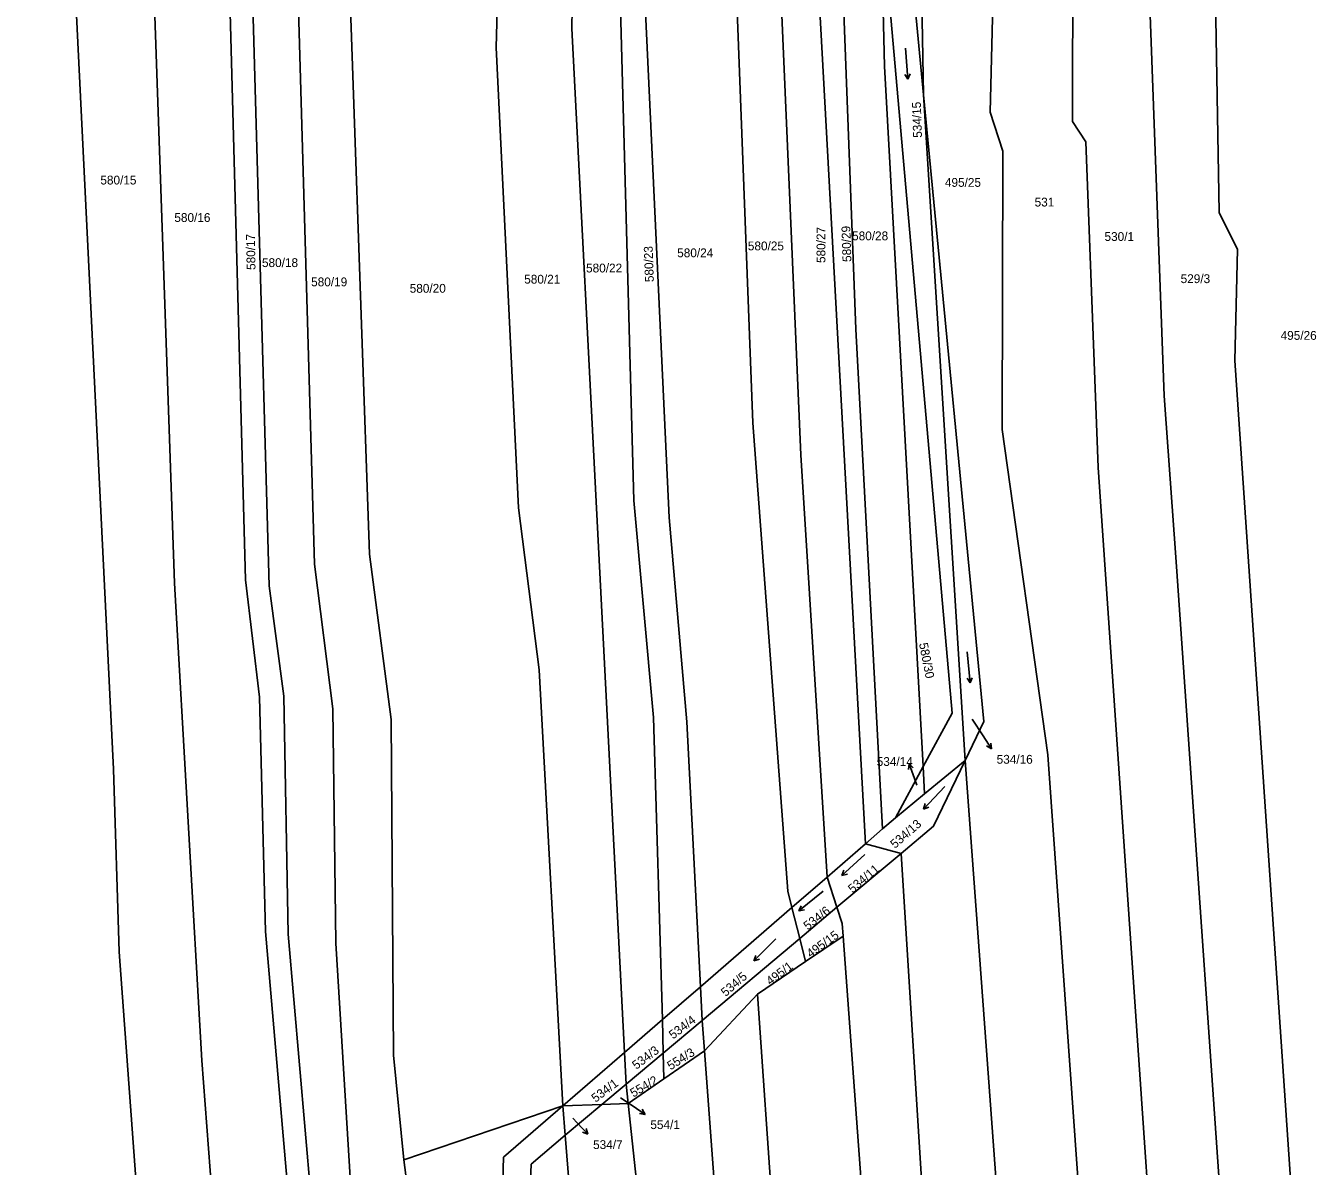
# Model space of a CAD drawing. Extents: x -755528 to -748832, y -1118122 to -1111095.
# Drawn here: x -751635.9 to -751387.3, y -1112860 to -1112640.2 of the extents above; entities that cross this region are included whole.
import ezdxf

# ---------------------------------------------------------------- set-up
doc = ezdxf.new("R2010")
doc.units = 0
for name, color, linetype in [('DZ_DO_PUPFL', 7, 'Continuous'), ('DZ_NAD_ZPF', 7, 'Continuous'), ('legenda barvy', 7, 'Continuous'), ('TZ_UMVŽST', 7, 'Continuous')]:
    doc.layers.add(name, color=color, linetype=linetype)

msp = doc.modelspace()

# ---------------------------------------------------------------- linework, layer by layer
at = {"layer": 'DZ_NAD_ZPF'}
for p, q in [((-751471.86, -1112561.07), (-751462.98, -1112653.52)), ((-751454.98, -1112781.77), (-751462.98, -1112653.52)), ((-751463.06, -1112782.97), (-751468.38, -1112792.81)), ((-751462.77, -1112788.19), (-751463.06, -1112782.97)), ((-751454.98, -1112781.77), (-751462.77, -1112788.19)), ((-751435.6, -1113044.55), (-751454.98, -1112781.77)), ((-751462.77, -1112788.19), (-751468.38, -1112792.81)), ((-751468.38, -1112792.81), (-751470.88, -1112794.97)), ((-751470.88, -1112794.97), (-751474.18, -1112797.83)), ((-751474.18, -1112797.83), (-751481.57, -1112804.24)), ((-751467.28, -1112799.68), (-751474.18, -1112797.83)), ((-751467.28, -1112799.68), (-751479.65, -1112810.06)), ((-751453.27, -1113023.48), (-751467.28, -1112799.68)), ((-751481.57, -1112804.24), (-751488.32, -1112810.09)), ((-751479.65, -1112810.06), (-751481.57, -1112804.24)), ((-751488.32, -1112810.09), (-751505.97, -1112825.38)), ((-751486.81, -1112816.07), (-751488.32, -1112810.09)), ((-751479.65, -1112810.06), (-751486.81, -1112816.07)), ((-751485.69, -1112820.54), (-751478.45, -1112815.63)), ((-751464.31, -1113008.85), (-751478.45, -1112815.63)), ((-751486.81, -1112816.07), (-751505.64, -1112831.87)), ((-751485.69, -1112820.54), (-751486.81, -1112816.07)), ((-751494.97, -1112826.83), (-751485.69, -1112820.54)), ((-751505.97, -1112825.38), (-751513.24, -1112831.68)), ((-751505.64, -1112831.87), (-751505.97, -1112825.38)), ((-751505.2, -1112837.7), (-751494.97, -1112826.83)), ((-751513.24, -1112831.68), (-751520.57, -1112838.03)), ((-751513.12, -1112838.15), (-751513.24, -1112831.68)), ((-751513.12, -1112838.15), (-751505.64, -1112831.87)), ((-751505.64, -1112831.87), (-751505.2, -1112837.7)), ((-751520.57, -1112838.03), (-751532.47, -1112848.34)), ((-751520.27, -1112844.15), (-751520.57, -1112838.03)), ((-751520.27, -1112844.15), (-751513.12, -1112838.15)), ((-751513.03, -1112843.14), (-751513.12, -1112838.15)), ((-751513.03, -1112843.14), (-751505.2, -1112837.7)), ((-751519.87, -1112847.89), (-751513.03, -1112843.14)), ((-751524.94, -1112848.07), (-751520.27, -1112844.15)), ((-751519.87, -1112847.89), (-751520.27, -1112844.15)), ((-751532.47, -1112848.34), (-751524.94, -1112848.07)), ((-751532.01, -1112854), (-751524.94, -1112848.07)), ((-751524.94, -1112848.07), (-751519.87, -1112847.89)), ((-751563.1, -1112858.73), (-751532.47, -1112848.34)), ((-751532.47, -1112848.34), (-751532.01, -1112854)), ((-751559.49, -1112885.29), (-751563.1, -1112858.73))]:
    msp.add_line(p, q, dxfattribs=at)
for points in [[(-751423.89, -1113060.24), (-751421.06, -1113029.34), (-751425.15, -1112976.25), (-751439.06, -1112780.72), (-751447.84, -1112718.02), (-751447.68, -1112664.41), (-751450.12, -1112656.87), (-751448.46, -1112589.45), (-751453.18, -1112493.05), (-751456.79, -1112477.06), (-751462.44, -1112380.26)], [(-751446.59, -1112407.86), (-751440.81, -1112489.66), (-751436.71, -1112540.31), (-751434.17, -1112594.51), (-751434.3, -1112658.66), (-751431.72, -1112662.61), (-751429.32, -1112725.35), (-751408.43, -1113030.31), (-751409.61, -1113075.14)], [(-751432.06, -1112407.66), (-751421.34, -1112582.18), (-751416.63, -1112711.52), (-751414.33, -1112743.51), (-751403.31, -1112901.66)], [(-751462.98, -1112653.52), (-751464.6, -1112562.76), (-751469.56, -1112466.9), (-751474.57, -1112410.17)], [(-751610.14, -1112974.32), (-751611.59, -1112905.24), (-751617.91, -1112818.67), (-751619.03, -1112783.43), (-751628.27, -1112594.98), (-751626.22, -1112558.35), (-751633.49, -1112556.27), (-751635.08, -1112521.07), (-751635.91, -1112498.19)], [(-751413.34, -1112504.93), (-751407.24, -1112605.14), (-751406, -1112676.21), (-751402.48, -1112683.33), (-751403, -1112704.74), (-751389.45, -1112903.97)], [(-751596.39, -1112976.77), (-751596.84, -1112907.42), (-751601.99, -1112839.56), (-751607.28, -1112747.61), (-751612.48, -1112597.48), (-751610.28, -1112563.18), (-751619.28, -1112560.15), (-751620.25, -1112540.22), (-751620.06, -1112505.65)], [(-751583.89, -1112980.11), (-751582.35, -1112934.95), (-751582.83, -1112894.95), (-751589.76, -1112814.71), (-751590.92, -1112769.59), (-751593.56, -1112746.98), (-751597.66, -1112597.35), (-751594.92, -1112572.4), (-751604.18, -1112566.56), (-751603.59, -1112524.51), (-751603.86, -1112509.95)], [(-751580.1, -1112981.12), (-751578.41, -1112926.09), (-751578.83, -1112890.75), (-751585.36, -1112815.23), (-751586.22, -1112769.41), (-751589.06, -1112748.14), (-751593.26, -1112597.53), (-751591.84, -1112574.06), (-751598.43, -1112566.25), (-751598.92, -1112511.26)], [(-751570.1, -1112983.8), (-751568.35, -1112957.76), (-751569.95, -1112891), (-751573.37, -1112863.18), (-751576.18, -1112816.96), (-751576.76, -1112771.83), (-751580.27, -1112743.96), (-751584.46, -1112599.18), (-751581.75, -1112574.63), (-751590.51, -1112568.89), (-751590.28, -1112513.55)], [(-751563.1, -1112858.73), (-751565.05, -1112838.57), (-751565.53, -1112773.87), (-751569.73, -1112742.04), (-751574.51, -1112603.62), (-751574.02, -1112573.33), (-751580.56, -1112569.82), (-751579.41, -1112516.43)], [(-751532.47, -1112848.34), (-751537.01, -1112764.31), (-751541.01, -1112733.13), (-751545.3, -1112644.42), (-751543.64, -1112582.15), (-751550.57, -1112578.83), (-751550.68, -1112561.29), (-751549.92, -1112524.25)], [(-751520.57, -1112838.03), (-751530.75, -1112640.76), (-751529.97, -1112594.42), (-751535.43, -1112583.48), (-751535.84, -1112527.98)], [(-751513.24, -1112831.68), (-751515.01, -1112773.51), (-751518.81, -1112731.72), (-751522.51, -1112594.33), (-751528.66, -1112591.42), (-751529.38, -1112529.69)], [(-751505.97, -1112825.38), (-751508.58, -1112774.36), (-751511.99, -1112734.97), (-751517.26, -1112622.46), (-751516.95, -1112593.54), (-751521.25, -1112589.83), (-751522.06, -1112531.63)], [(-751474.18, -1112797.83), (-751484.01, -1112618.5), (-751486.55, -1112541.84)], [(-751481.84, -1112544.39), (-751476.02, -1112698.68), (-751470.88, -1112794.97)], [(-751488.32, -1112810.09), (-751489.11, -1112806.97), (-751495.84, -1112716.74), (-751499.74, -1112615.33), (-751502.13, -1112606.01), (-751505.43, -1112555.1)], [(-751481.57, -1112804.24), (-751486.58, -1112722.89), (-751491.24, -1112615.83), (-751493.9, -1112607.28), (-751495.1, -1112579.88)], [(-751463.06, -1112782.97), (-751470.5, -1112648.01), (-751471.25, -1112615.95)], [(-751471.25, -1112615.95), (-751457.48, -1112772.66), (-751463.06, -1112782.97)], [(-751462.98, -1112653.52), (-751451.38, -1112774.25), (-751454.98, -1112781.77)], [(-751454.98, -1112781.77), (-751461.05, -1112794.45), (-751467.28, -1112799.68)], [(-751478.45, -1112815.63), (-751478.63, -1112813.18), (-751479.65, -1112810.06)], [(-751482.31, -1112976.39), (-751488.93, -1112913.87), (-751494.97, -1112826.83)], [(-751505.2, -1112837.7), (-751500.28, -1112903.65), (-751490.57, -1112976.54)], [(-751503.56, -1112987.34), (-751513.77, -1112904.81), (-751519.87, -1112847.89)], [(-751532.47, -1112848.34), (-751543.89, -1112858.23), (-751545.07, -1112899.52), (-751538.94, -1112933.04)], [(-751523.42, -1112952.45), (-751534.99, -1112930.42), (-751540.17, -1112900.39), (-751538.54, -1112859.57), (-751532.01, -1112854)], [(-751532.01, -1112854), (-751526.51, -1112922.42), (-751523.42, -1112952.45)]]:
    msp.add_lwpolyline(points, dxfattribs=at)
at = {"layer": 'legenda barvy'}
for p, q in [((-751453.6, -1112773.8), (-751451.51, -1112777.04)), ((-751451.51, -1112777.04), (-751449.876, -1112779.557)), ((-751449.876, -1112779.557), (-751450.001, -1112778.444)), ((-751449.876, -1112779.557), (-751450.841, -1112778.99)), ((-751465.756, -1112782.43), (-751465.884, -1112783.542)), ((-751464.73, -1112785.25), (-751465.756, -1112782.43)), ((-751465.756, -1112782.43), (-751464.943, -1112783.2)), ((-751464.27, -1112786.51), (-751464.73, -1112785.25)), ((-751521.37, -1112846.78), (-751519.1, -1112848.29)), ((-751519.1, -1112848.29), (-751516.612, -1112849.968)), ((-751516.612, -1112849.968), (-751517.722, -1112849.823)), ((-751516.612, -1112849.968), (-751517.162, -1112848.993)), ((-751530.56, -1112850.73), (-751529.7, -1112851.63)), ((-751529.7, -1112851.63), (-751527.615, -1112853.789)), ((-751527.615, -1112853.789), (-751527.951, -1112852.72)), ((-751527.615, -1112853.789), (-751528.671, -1112853.416))]:
    msp.add_line(p, q, dxfattribs=at)
at = {"layer": 'TZ_UMVŽST'}
for p, q in [((-751466.417, -1112644.535), (-751465.998, -1112650.52)), ((-751465.998, -1112650.52), (-751466.566, -1112649.581)), ((-751465.998, -1112650.52), (-751465.566, -1112649.511)), ((-751454.539, -1112760.869), (-751454.016, -1112766.846)), ((-751454.016, -1112766.846), (-751454.6, -1112765.917)), ((-751454.016, -1112766.846), (-751453.601, -1112765.829)), ((-751458.892, -1112786.763), (-751462.984, -1112791.151)), ((-751462.984, -1112791.151), (-751462.684, -1112790.094)), ((-751462.984, -1112791.151), (-751461.951, -1112790.778)), ((-751474.304, -1112799.879), (-751478.692, -1112803.971)), ((-751478.692, -1112803.971), (-751478.32, -1112802.938)), ((-751478.692, -1112803.971), (-751477.636, -1112803.672)), ((-751482.307, -1112806.986), (-751486.97, -1112810.762)), ((-751486.97, -1112810.762), (-751486.526, -1112809.757)), ((-751486.97, -1112810.762), (-751485.895, -1112810.537)), ((-751491.397, -1112816.145), (-751495.639, -1112820.387)), ((-751495.639, -1112820.387), (-751495.303, -1112819.342)), ((-751495.639, -1112820.387), (-751494.594, -1112820.051))]:
    msp.add_line(p, q, dxfattribs=at)

# ---------------------------------------------------------------- texts
at = {"layer": 'DZ_DO_PUPFL'}
for s, rotation, p in [('534/15', 92, (-751463.262, -1112661.775)), ('580/27', 90, (-751481.88, -1112685.927)), ('580/29', 92, (-751476.862, -1112685.695)), ('580/17', 91, (-751591.661, -1112687.252)), ('580/23', 92, (-751514.922, -1112689.585)), ('580/30', 281, (-751463.847, -1112759.267)), ('534/13', 41, (-751468.471, -1112798.821)), ('534/11', 40, (-751476.637, -1112807.428)), ('534/6', 38, (-751485.275, -1112814.56)), ('495/15', 36, (-751484.734, -1112819.878)), ('495/1', 37, (-751492.492, -1112825.183)), ('534/5', 41, (-751501.091, -1112827.375)), ('534/4', 37, (-751511.232, -1112835.553)), ('534/3', 37, (-751518.302, -1112841.403)), ('554/3', 32, (-751511.696, -1112841.498)), ('554/2', 29.999997, (-751518.881, -1112846.735)), ('534/1', 37, (-751526.152, -1112847.743))]:
    msp.add_text(s, height=1.7, rotation=rotation, dxfattribs=at).set_placement(p)
for s, p in [('580/15', (-751621.547, -1112670.8)), ('495/25', (-751458.857, -1112671.25)), ('531', (-751441.575, -1112675.04)), ('580/16', (-751607.297, -1112678.02)), ('580/28', (-751476.737, -1112681.55)), ('530/1', (-751428.108, -1112681.68)), ('580/24', (-751510.427, -1112684.82)), ('580/25', (-751496.817, -1112683.49)), ('580/18', (-751590.417, -1112686.71)), ('580/22', (-751527.987, -1112687.75)), ('580/19', (-751580.947, -1112690.42)), ('580/21', (-751539.897, -1112689.9)), ('529/3', (-751413.448, -1112689.8)), ('580/20', (-751561.957, -1112691.66)), ('495/26', (-751394.187, -1112700.73)), ('534/14', (-751471.995, -1112782.84)), ('534/16', (-751448.89, -1112782.408)), ('554/1', (-751515.6, -1112852.798)), ('534/7', (-751526.63, -1112856.648))]:
    msp.add_text(s, height=1.7, dxfattribs=at).set_placement(p)

doc.saveas('drawing.dxf')
